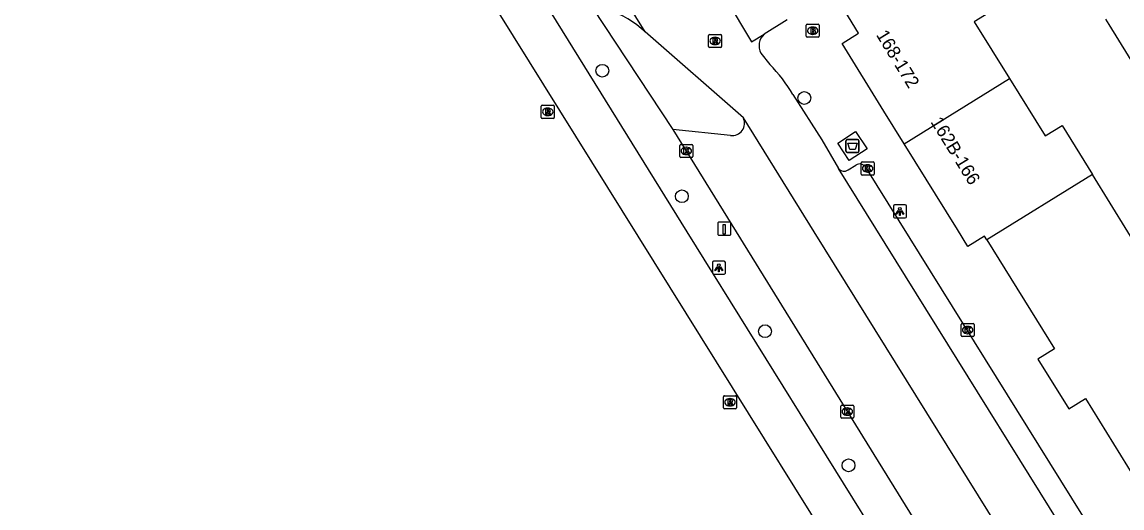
# Model space of a CAD drawing. Extents: x 160379 to 161131, y 383940 to 384849.
# Drawn here: x 160635.1 to 160719.3, y 384228.8 to 384266.1 of the extents above; entities that cross this region are included whole.
import ezdxf

# ---------------------------------------------------------------- set-up
doc = ezdxf.new("R2010")
doc.units = 0
for name, color, linetype in [('IMGEO_Afval_apart_plaats', 7, 'Continuous'), ('IMGEO_Berm_groen', 7, 'Continuous'), ('IMGEO_Boom', 7, 'Continuous'), ('IMGEO_Brandkraan', 7, 'Continuous'), ('IMGEO_Kolk', 7, 'Continuous'), ('IMGEO_Laadpaal', 7, 'Continuous'), ('IMGEO_Lichtpunt', 7, 'Continuous'), ('IMGEO_Pand', 7, 'Continuous'), ('IMGEO_Pand_nummerreeks', 7, 'Continuous'), ('IMGEO_Parkeervlak_open', 7, 'Continuous'), ('IMGEO_Rijbaan_lokaal_gesloten', 7, 'Continuous'), ('IMGEO_Rijbaan_lokaal_open', 7, 'Continuous'), ('IMGEO_Rioolput', 7, 'Continuous'), ('IMGEO_Voetpad_gesloten', 7, 'Continuous'), ('IMGEO_Voetpad_open', 7, 'Continuous')]:
    doc.layers.add(name, color=color, linetype=linetype)

msp = doc.modelspace()

# ---------------------------------------------------------------- linework, layer by layer
at = {"layer": 'IMGEO_Afval_apart_plaats'}
for p, q in [((160698.187, 384256.174), (160698.187, 384256.974)), ((160698.187, 384256.974), (160698.187, 384256.174)), ((160698.287, 384257.074), (160699.077, 384257.074)), ((160699.077, 384257.074), (160698.287, 384257.074)), ((160699.177, 384256.974), (160699.177, 384256.174)), ((160699.177, 384256.174), (160699.177, 384256.974)), ((160699.077, 384256.074), (160698.287, 384256.074)), ((160698.287, 384256.074), (160699.077, 384256.074))]:
    msp.add_line(p, q, dxfattribs=at)
msp.add_lwpolyline([(160698.33, 384256.788), (160699.034, 384256.788), (160698.885, 384256.318), (160698.479, 384256.318), (160698.33, 384256.788)], dxfattribs=at)
for centre, start, end in [((160698.287, 384256.974), 90, 180), ((160698.287, 384256.974), 90, 180), ((160699.077, 384256.974), 0, 90), ((160699.077, 384256.974), 360, 90), ((160698.287, 384256.174), 180, 270), ((160698.287, 384256.174), 180, 270), ((160699.077, 384256.174), 270, 0), ((160699.077, 384256.174), 270, 0)]:
    msp.add_arc(centre, 0.1, start, end, dxfattribs=at)
at = {"layer": 'IMGEO_Berm_groen'}
msp.add_lwpolyline([(160678.757, 384267.157), (160684.931, 384257.851)], dxfattribs=at)
at = {"layer": 'IMGEO_Boom'}
for centre in [(160679.518, 384262.341), (160694.995, 384260.253), (160685.611, 384252.727), (160691.983, 384242.387), (160698.381, 384232.106)]:
    msp.add_circle(centre, 0.489, dxfattribs=at)
at = {"layer": 'IMGEO_Brandkraan'}
for p, q in [((160695.138, 384264.983), (160695.138, 384265.835)), ((160695.213, 384265.909), (160696.065, 384265.909)), ((160695.626, 384265.689), (160695.651, 384265.689)), ((160696.139, 384265.835), (160696.139, 384264.983)), ((160696.065, 384264.909), (160695.213, 384264.909)), ((160695.649, 384265.129), (160695.624, 384265.129))]:
    msp.add_line(p, q, dxfattribs=at)
for points in [[(160695.138, 384264.983), (160695.138, 384265.835)], [(160695.213, 384265.909), (160696.065, 384265.909)], [(160695.486, 384265.609), (160695.486, 384265.209), (160695.699, 384265.209)], [(160695.717, 384265.609), (160695.486, 384265.609)], [(160696.139, 384265.835), (160696.139, 384264.983)], [(160696.065, 384264.909), (160695.213, 384264.909)], [(160695.665, 384265.528), (160695.611, 384265.528), (160695.611, 384265.452)], [(160695.611, 384265.452), (160695.664, 384265.452)], [(160695.673, 384265.376), (160695.611, 384265.376), (160695.611, 384265.295)], [(160695.611, 384265.295), (160695.673, 384265.295)]]:
    msp.add_lwpolyline(points, dxfattribs=at)
for centre, radius, start, end in [((160695.215, 384265.833), 0.0765, 91.55205, 178.44795), ((160695.215, 384265.833), 0.0765, 91.55205, 178.44795), ((160695.721, 384265.464), 0.145, 59.4692, 91.53667), ((160695.746, 384265.511), 0.0922, 285.51372, 58.15012), ((160696.063, 384265.833), 0.0765, 1.55205, 88.44795), ((160696.063, 384265.833), 0.0765, 1.55205, 88.44795), ((160695.215, 384264.985), 0.0765, 181.55205, 268.44795), ((160695.215, 384264.985), 0.0765, 181.55205, 268.44795), ((160695.666, 384265.49), 0.0379, 267.82845, 90.93552), ((160695.674, 384265.335), 0.0404, 269.87594, 90.50774), ((160695.705, 384265.46), 0.251, 268.66757, 293.53466), ((160695.751, 384265.319), 0.105, 301.31148, 78.98903), ((160696.063, 384264.985), 0.0765, 271.55205, 358.44795), ((160696.063, 384264.985), 0.0765, 271.55205, 358.44795)]:
    msp.add_arc(centre, radius, start, end, dxfattribs=at)
for centre, major_axis, ratio, start_param, end_param in [((160695.625, 384265.409), (-0.387, 0.002), 0.722429, 4.712389, 7.853982), ((160695.65, 384265.409), (-0.39, 0.002), 0.717154, 1.570796, 4.712389)]:
    msp.add_ellipse(centre, major_axis=major_axis, ratio=ratio, start_param=start_param, end_param=end_param, dxfattribs=at)
at = {"layer": 'IMGEO_Kolk'}
for p, q in [((160685.452, 384255.769), (160685.452, 384256.621)), ((160685.527, 384256.695), (160686.379, 384256.695)), ((160685.94, 384256.475), (160685.965, 384256.475)), ((160686.453, 384256.621), (160686.453, 384255.769)), ((160686.379, 384255.695), (160685.527, 384255.695)), ((160685.963, 384255.915), (160685.938, 384255.915)), ((160699.348, 384254.426), (160699.348, 384255.278)), ((160699.423, 384255.352), (160700.275, 384255.352)), ((160699.836, 384255.132), (160699.861, 384255.132)), ((160700.349, 384255.278), (160700.349, 384254.426)), ((160700.275, 384254.352), (160699.423, 384254.352)), ((160699.859, 384254.572), (160699.834, 384254.572)), ((160707.007, 384242.05), (160707.007, 384242.902)), ((160707.082, 384242.976), (160707.934, 384242.976)), ((160708.008, 384242.902), (160708.008, 384242.05)), ((160707.934, 384241.976), (160707.082, 384241.976)), ((160707.518, 384242.196), (160707.493, 384242.196)), ((160707.495, 384242.756), (160707.52, 384242.756)), ((160697.79, 384235.802), (160697.79, 384236.654)), ((160697.865, 384236.728), (160698.717, 384236.728)), ((160698.278, 384236.508), (160698.303, 384236.508)), ((160698.791, 384236.654), (160698.791, 384235.802)), ((160698.717, 384235.728), (160697.865, 384235.728)), ((160698.301, 384235.948), (160698.276, 384235.948))]:
    msp.add_line(p, q, dxfattribs=at)
for points in [[(160685.452, 384255.769), (160685.452, 384256.621)], [(160685.527, 384256.695), (160686.379, 384256.695)], [(160685.773, 384256.395), (160685.896, 384256.395), (160685.896, 384256.244), (160686.026, 384256.395), (160686.19, 384256.395), (160686.044, 384256.244), (160686.197, 384255.995), (160686.045, 384255.995), (160685.96, 384256.159), (160685.896, 384256.092), (160685.896, 384255.995), (160685.773, 384255.995), (160685.773, 384256.395)], [(160686.453, 384256.621), (160686.453, 384255.769)], [(160686.379, 384255.695), (160685.527, 384255.695)], [(160699.348, 384254.426), (160699.348, 384255.278)], [(160699.423, 384255.352), (160700.275, 384255.352)], [(160699.669, 384255.052), (160699.792, 384255.052), (160699.792, 384254.901), (160699.922, 384255.052), (160700.086, 384255.052), (160699.94, 384254.901), (160700.093, 384254.652), (160699.941, 384254.652), (160699.856, 384254.816), (160699.792, 384254.749), (160699.792, 384254.652), (160699.669, 384254.652), (160699.669, 384255.052)], [(160700.349, 384255.278), (160700.349, 384254.426)], [(160700.275, 384254.352), (160699.423, 384254.352)], [(160707.007, 384242.05), (160707.007, 384242.902)], [(160707.082, 384242.976), (160707.934, 384242.976)], [(160708.008, 384242.902), (160708.008, 384242.05)], [(160707.934, 384241.976), (160707.082, 384241.976)], [(160707.328, 384242.676), (160707.451, 384242.676), (160707.451, 384242.525), (160707.581, 384242.676), (160707.745, 384242.676), (160707.599, 384242.525), (160707.752, 384242.276), (160707.6, 384242.276), (160707.515, 384242.44), (160707.451, 384242.373), (160707.451, 384242.276), (160707.328, 384242.276), (160707.328, 384242.676)], [(160697.79, 384235.802), (160697.79, 384236.654)], [(160697.865, 384236.728), (160698.717, 384236.728)], [(160698.111, 384236.428), (160698.234, 384236.428), (160698.234, 384236.277), (160698.364, 384236.428), (160698.528, 384236.428), (160698.382, 384236.277), (160698.535, 384236.028), (160698.383, 384236.028), (160698.298, 384236.192), (160698.234, 384236.125), (160698.234, 384236.028), (160698.111, 384236.028), (160698.111, 384236.428)], [(160698.791, 384236.654), (160698.791, 384235.802)], [(160698.717, 384235.728), (160697.865, 384235.728)]]:
    msp.add_lwpolyline(points, dxfattribs=at)
for centre, start, end in [((160685.529, 384256.619), 91.55205, 178.44795), ((160685.529, 384256.619), 91.55205, 178.44795), ((160686.377, 384256.619), 1.55205, 88.44795), ((160686.377, 384256.619), 1.55205, 88.44795), ((160685.529, 384255.771), 181.55205, 268.44795), ((160685.529, 384255.771), 181.55205, 268.44795), ((160686.377, 384255.771), 271.55205, 358.44795), ((160686.377, 384255.771), 271.55205, 358.44795), ((160699.425, 384255.276), 91.55205, 178.44795), ((160699.425, 384255.276), 91.55205, 178.44795), ((160700.273, 384255.276), 1.55205, 88.44795), ((160700.273, 384255.276), 1.55205, 88.44795), ((160699.425, 384254.428), 181.55205, 268.44795), ((160699.425, 384254.428), 181.55205, 268.44795), ((160700.273, 384254.428), 271.55205, 358.44795), ((160700.273, 384254.428), 271.55205, 358.44795), ((160707.084, 384242.9), 91.55205, 178.44795), ((160707.084, 384242.9), 91.55205, 178.44795), ((160707.932, 384242.9), 1.55205, 88.44795), ((160707.932, 384242.9), 1.55205, 88.44795), ((160707.084, 384242.052), 181.55205, 268.44795), ((160707.084, 384242.052), 181.55205, 268.44795), ((160707.932, 384242.052), 271.55205, 358.44795), ((160707.932, 384242.052), 271.55205, 358.44795), ((160697.867, 384236.652), 91.55205, 178.44795), ((160697.867, 384236.652), 91.55205, 178.44795), ((160698.715, 384236.652), 1.55205, 88.44795), ((160698.715, 384236.652), 1.55205, 88.44795), ((160697.867, 384235.804), 181.55205, 268.44795), ((160697.867, 384235.804), 181.55205, 268.44795), ((160698.715, 384235.804), 271.55205, 358.44795), ((160698.715, 384235.804), 271.55205, 358.44795)]:
    msp.add_arc(centre, 0.0765, start, end, dxfattribs=at)
for centre, major_axis, ratio, start_param, end_param in [((160685.939, 384256.195), (-0.387, 0.002), 0.722429, 4.712389, 7.853982), ((160685.964, 384256.195), (-0.39, 0.002), 0.717154, 1.570796, 4.712389), ((160699.835, 384254.852), (-0.387, 0.002), 0.722429, 4.712389, 7.853982), ((160699.86, 384254.852), (-0.39, 0.002), 0.717154, 1.570796, 4.712389), ((160707.494, 384242.476), (-0.387, 0.002), 0.722429, 4.712389, 7.853982), ((160707.519, 384242.476), (-0.39, 0.002), 0.717154, 1.570796, 4.712389), ((160698.277, 384236.228), (-0.387, 0.002), 0.722429, 4.712389, 7.853982), ((160698.302, 384236.228), (-0.39, 0.002), 0.717154, 1.570796, 4.712389)]:
    msp.add_ellipse(centre, major_axis=major_axis, ratio=ratio, start_param=start_param, end_param=end_param, dxfattribs=at)
at = {"layer": 'IMGEO_Laadpaal'}
for p, q in [((160688.366, 384250.661), (160688.366, 384249.82)), ((160688.366, 384250.661), (160688.366, 384249.82)), ((160689.282, 384250.745), (160688.441, 384250.745)), ((160689.282, 384250.745), (160688.441, 384250.745)), ((160689.366, 384249.829), (160689.366, 384250.67)), ((160689.366, 384249.829), (160689.366, 384250.67)), ((160688.45, 384249.745), (160689.291, 384249.745)), ((160688.45, 384249.745), (160689.291, 384249.745))]:
    msp.add_line(p, q, dxfattribs=at)
msp.add_lwpolyline([(160688.781, 384250.558), (160688.941, 384250.558), (160688.941, 384249.825), (160688.781, 384249.825), (160688.781, 384250.558)], dxfattribs=at)
for centre, start, end in [((160688.444, 384250.667), 92.4484, 184.28452), ((160688.444, 384250.667), 92.4484, 184.28452), ((160689.288, 384250.667), 2.4484, 94.28452), ((160689.288, 384250.667), 2.4484, 94.28452), ((160688.444, 384249.823), 182.4484, 274.28452), ((160688.444, 384249.823), 182.4484, 274.28452), ((160689.288, 384249.823), 272.4484, 4.28452), ((160689.288, 384249.823), 272.4484, 4.28452)]:
    msp.add_arc(centre, 0.0779, start, end, dxfattribs=at)
at = {"layer": 'IMGEO_Lichtpunt'}
for p, q in [((160701.819, 384251.963), (160701.819, 384251.156)), ((160701.819, 384251.963), (160701.819, 384251.156)), ((160702.721, 384252.058), (160701.913, 384252.058)), ((160702.721, 384252.058), (160701.913, 384252.058)), ((160702.815, 384251.156), (160702.815, 384251.963)), ((160702.815, 384251.156), (160702.815, 384251.963)), ((160701.913, 384251.062), (160702.721, 384251.062)), ((160701.913, 384251.062), (160702.721, 384251.062)), ((160687.947, 384247.647), (160687.947, 384246.84)), ((160687.947, 384247.647), (160687.947, 384246.84)), ((160688.849, 384247.742), (160688.041, 384247.742)), ((160688.849, 384247.742), (160688.041, 384247.742)), ((160688.943, 384246.84), (160688.943, 384247.647)), ((160688.943, 384246.84), (160688.943, 384247.647)), ((160688.041, 384246.746), (160688.849, 384246.746)), ((160688.041, 384246.746), (160688.849, 384246.746))]:
    msp.add_line(p, q, dxfattribs=at)
for points in [[(160702.193, 384251.627), (160702.232, 384251.599), (160702.044, 384251.337), (160702.006, 384251.364), (160702.193, 384251.627)], [(160702.295, 384251.579), (160702.342, 384251.579), (160702.342, 384251.257), (160702.295, 384251.257), (160702.295, 384251.579)], [(160702.405, 384251.599), (160702.443, 384251.626), (160702.63, 384251.364), (160702.591, 384251.336), (160702.405, 384251.599)], [(160688.321, 384247.311), (160688.36, 384247.283), (160688.172, 384247.021), (160688.134, 384247.048), (160688.321, 384247.311)], [(160688.423, 384247.263), (160688.47, 384247.263), (160688.47, 384246.941), (160688.423, 384246.941), (160688.423, 384247.263)], [(160688.533, 384247.283), (160688.571, 384247.31), (160688.758, 384247.048), (160688.719, 384247.02), (160688.533, 384247.283)]]:
    msp.add_lwpolyline(points, dxfattribs=at)
for centre in [(160702.318, 384251.761), (160688.446, 384247.445)]:
    msp.add_circle(centre, 0.0994, dxfattribs=at)
for centre, start, end in [((160701.913, 384251.963), 90, 180), ((160701.913, 384251.963), 90, 180), ((160702.721, 384251.963), 0, 90), ((160702.721, 384251.963), 0, 90), ((160701.913, 384251.156), 180, 270), ((160701.913, 384251.156), 180, 270), ((160702.721, 384251.156), 270, 0), ((160702.721, 384251.156), 270, 360), ((160688.041, 384247.647), 90, 180), ((160688.041, 384247.647), 90, 180), ((160688.849, 384247.647), 0, 90), ((160688.849, 384247.647), 0, 90), ((160688.041, 384246.84), 180, 270), ((160688.041, 384246.84), 180, 270), ((160688.849, 384246.84), 270, 0), ((160688.849, 384246.84), 270, 360)]:
    msp.add_arc(centre, 0.0946, start, end, dxfattribs=at)
at = {"layer": 'IMGEO_Pand'}
for points in [[(160697.818, 384267.386), (160700.233, 384268.879), (160707.141, 384273.236), (160710.586, 384267.678), (160708.02, 384266.088), (160710.715, 384261.739)], [(160702.643, 384256.738), (160701.083, 384259.248), (160697.882, 384264.428), (160699.158, 384265.217), (160697.818, 384267.386)], [(160724.801, 384264.901), (160720.572, 384262.28), (160718.345, 384265.872), (160718.091, 384266.282)], [(160702.643, 384256.738), (160710.715, 384261.739)], [(160710.715, 384261.739), (160713.44, 384257.342), (160714.743, 384258.149), (160717.073, 384254.39)], [(160708.983, 384249.377), (160708.798, 384249.674), (160707.524, 384248.882), (160706.722, 384250.173), (160702.643, 384256.738)], [(160717.073, 384254.39), (160708.983, 384249.377)], [(160729.365, 384234.561), (160719.794, 384250), (160717.073, 384254.39)], [(160708.983, 384249.377), (160714.156, 384241.038), (160712.884, 384240.242), (160715.269, 384236.431), (160716.541, 384237.227), (160721.377, 384229.422)]]:
    msp.add_lwpolyline(points, dxfattribs=at)
at = {"layer": 'IMGEO_Parkeervlak_open'}
for points in [[(160689.342, 384257.389), (160684.931, 384257.851)], [(160684.931, 384257.851), (160689.782, 384250), (160717.726, 384204.774), (160723.217, 384195.887)]]:
    msp.add_lwpolyline(points, dxfattribs=at)
for centre, radius, start, end in [((160677.796, 384260.025), 7.281, 46.53471, 72.80284), ((160689.471, 384258.324), 0.944, 262.12059, 25.27155)]:
    msp.add_arc(centre, radius, start, end, dxfattribs=at)
at = {"layer": 'IMGEO_Rijbaan_lokaal_gesloten'}
for points in [[(160739.95, 384167.105), (160733.069, 384173.147), (160725.107, 384181.899), (160720.734, 384187.958), (160671.485, 384266.967), (160635.054, 384325.513)], [(160730.335, 384178.88), (160725.992, 384185.588), (160707.361, 384215.678), (160686.009, 384250), (160668.175, 384278.809), (160638.839, 384326.083)]]:
    msp.add_lwpolyline(points, dxfattribs=at)
at = {"layer": 'IMGEO_Rijbaan_lokaal_open'}
for points in [[(160682.805, 384265.309), (160644.178, 384327.417)], [(160689.017, 384267.824), (160690.955, 384264.554), (160691.913, 384265.147)], [(160693.677, 384266.239), (160691.913, 384265.147)], [(160690.325, 384258.727), (160682.805, 384265.309)], [(160691.661, 384263.686), (160692.352, 384262.815)], [(160694.126, 384260.508), (160696.328, 384257.037), (160697.622, 384254.842)], [(160731.01, 384193.377), (160728.731, 384197.046), (160695.745, 384250), (160690.325, 384258.727)], [(160735.979, 384193.222), (160701.186, 384249.112), (160697.622, 384254.842)]]:
    msp.add_lwpolyline(points, dxfattribs=at)
for centre, radius, start, end in [((160692.768, 384264.247), 1.241, 133.53996, 206.88735), ((160684.077, 384254.617), 11.648, 30.38282, 44.73516)]:
    msp.add_arc(centre, radius, start, end, dxfattribs=at)
at = {"layer": 'IMGEO_Rioolput'}
for p, q in [((160687.659, 384264.194), (160687.659, 384265.046)), ((160687.734, 384265.12), (160688.586, 384265.12)), ((160688.147, 384264.9), (160688.172, 384264.9)), ((160688.66, 384265.046), (160688.66, 384264.194)), ((160688.586, 384264.12), (160687.734, 384264.12)), ((160688.17, 384264.34), (160688.145, 384264.34)), ((160674.913, 384259.692), (160675.765, 384259.692)), ((160674.838, 384258.766), (160674.838, 384259.618)), ((160675.349, 384258.912), (160675.324, 384258.912)), ((160675.326, 384259.472), (160675.351, 384259.472)), ((160675.839, 384259.618), (160675.839, 384258.766)), ((160675.765, 384258.692), (160674.913, 384258.692)), ((160688.799, 384236.518), (160688.799, 384237.37)), ((160688.874, 384237.444), (160689.726, 384237.444)), ((160689.287, 384237.224), (160689.312, 384237.224)), ((160689.8, 384237.37), (160689.8, 384236.518)), ((160689.726, 384236.444), (160688.874, 384236.444)), ((160689.31, 384236.664), (160689.285, 384236.664))]:
    msp.add_line(p, q, dxfattribs=at)
for points in [[(160687.659, 384264.194), (160687.659, 384265.046)], [(160687.734, 384265.12), (160688.586, 384265.12)], [(160688.248, 384264.818), (160687.996, 384264.82), (160687.996, 384264.42)], [(160688.174, 384264.739), (160688.12, 384264.739), (160688.12, 384264.658)], [(160688.66, 384265.046), (160688.66, 384264.194)], [(160688.586, 384264.12), (160687.734, 384264.12)], [(160687.996, 384264.42), (160688.12, 384264.42), (160688.12, 384264.582), (160688.131, 384264.582)], [(160688.12, 384264.658), (160688.172, 384264.658)], [(160688.178, 384264.553), (160688.249, 384264.42), (160688.389, 384264.42), (160688.324, 384264.546)], [(160674.913, 384259.692), (160675.765, 384259.692)], [(160674.838, 384258.766), (160674.838, 384259.618)], [(160675.427, 384259.39), (160675.175, 384259.392), (160675.175, 384258.992)], [(160675.175, 384258.992), (160675.299, 384258.992), (160675.299, 384259.154), (160675.31, 384259.154)], [(160675.353, 384259.311), (160675.299, 384259.311), (160675.299, 384259.23)], [(160675.299, 384259.23), (160675.351, 384259.23)], [(160675.357, 384259.125), (160675.428, 384258.992), (160675.568, 384258.992), (160675.503, 384259.118)], [(160675.839, 384259.618), (160675.839, 384258.766)], [(160675.765, 384258.692), (160674.913, 384258.692)], [(160688.799, 384236.518), (160688.799, 384237.37)], [(160688.874, 384237.444), (160689.726, 384237.444)], [(160689.388, 384237.142), (160689.136, 384237.144), (160689.136, 384236.744)], [(160689.136, 384236.744), (160689.26, 384236.744), (160689.26, 384236.906), (160689.271, 384236.906)], [(160689.314, 384237.063), (160689.26, 384237.063), (160689.26, 384236.982)], [(160689.26, 384236.982), (160689.312, 384236.982)], [(160689.8, 384237.37), (160689.8, 384236.518)], [(160689.726, 384236.444), (160688.874, 384236.444)], [(160689.318, 384236.877), (160689.389, 384236.744), (160689.529, 384236.744), (160689.464, 384236.87)]]:
    msp.add_lwpolyline(points, dxfattribs=at)
for centre, radius, start, end in [((160687.736, 384265.044), 0.0765, 91.55205, 178.44795), ((160687.736, 384265.044), 0.0765, 91.55205, 178.44795), ((160688.18, 384264.643), 0.0964, 77.00612, 93.18647), ((160688.194, 384264.7), 0.0378, 276.66336, 79.67722), ((160688.247, 384264.708), 0.109, 350.36119, 89.41601), ((160688.584, 384265.044), 0.0765, 1.55205, 88.44795), ((160688.584, 384265.044), 0.0765, 1.55205, 88.44795), ((160687.736, 384264.196), 0.0765, 181.55205, 268.44795), ((160687.736, 384264.196), 0.0765, 181.55205, 268.44795), ((160688.13, 384264.529), 0.0533, 26.02933, 88.69889), ((160688.156, 384264.847), 0.19, 274.7715, 282.96867), ((160688.245, 384264.708), 0.112, 277.58423, 350.98172), ((160688.229, 384264.493), 0.108, 29.51342, 73.79051), ((160688.584, 384264.196), 0.0765, 271.55205, 358.44795), ((160688.584, 384264.196), 0.0765, 271.55205, 358.44795), ((160674.915, 384259.616), 0.0765, 91.55205, 178.44795), ((160674.915, 384259.616), 0.0765, 91.55205, 178.44795), ((160675.763, 384259.616), 0.0765, 1.55205, 88.44795), ((160675.763, 384259.616), 0.0765, 1.55205, 88.44795), ((160675.309, 384259.101), 0.0533, 26.02933, 88.69889), ((160675.335, 384259.419), 0.19, 274.7715, 282.96867), ((160675.359, 384259.215), 0.0964, 77.00612, 93.18647), ((160675.373, 384259.272), 0.0378, 276.66336, 79.67722), ((160675.426, 384259.28), 0.109, 350.36119, 89.41601), ((160675.424, 384259.28), 0.112, 277.58423, 350.98172), ((160675.408, 384259.065), 0.108, 29.51342, 73.79051), ((160674.915, 384258.768), 0.0765, 181.55205, 268.44795), ((160674.915, 384258.768), 0.0765, 181.55205, 268.44795), ((160675.763, 384258.768), 0.0765, 271.55205, 358.44795), ((160675.763, 384258.768), 0.0765, 271.55205, 358.44795), ((160688.876, 384237.368), 0.0765, 91.55205, 178.44795), ((160688.876, 384237.368), 0.0765, 91.55205, 178.44795), ((160689.27, 384236.853), 0.0533, 26.02933, 88.69889), ((160689.296, 384237.171), 0.19, 274.7715, 282.96867), ((160689.32, 384236.967), 0.0964, 77.00612, 93.18647), ((160689.334, 384237.024), 0.0378, 276.66336, 79.67722), ((160689.387, 384237.032), 0.109, 350.36119, 89.41601), ((160689.385, 384237.032), 0.112, 277.58423, 350.98172), ((160689.369, 384236.817), 0.108, 29.51342, 73.79051), ((160689.724, 384237.368), 0.0765, 1.55205, 88.44795), ((160689.724, 384237.368), 0.0765, 1.55205, 88.44795), ((160688.876, 384236.52), 0.0765, 181.55205, 268.44795), ((160688.876, 384236.52), 0.0765, 181.55205, 268.44795), ((160689.724, 384236.52), 0.0765, 271.55205, 358.44795), ((160689.724, 384236.52), 0.0765, 271.55205, 358.44795)]:
    msp.add_arc(centre, radius, start, end, dxfattribs=at)
for centre, major_axis, ratio, start_param, end_param in [((160688.146, 384264.62), (-0.387, 0.002), 0.722429, 4.712389, 7.853982), ((160688.171, 384264.62), (-0.39, 0.002), 0.717154, 1.570796, 4.712389), ((160675.325, 384259.192), (-0.387, 0.002), 0.722429, 4.712389, 7.853982), ((160675.35, 384259.192), (-0.39, 0.002), 0.717154, 1.570796, 4.712389), ((160689.286, 384236.944), (-0.387, 0.002), 0.722429, 4.712389, 7.853982), ((160689.311, 384236.944), (-0.39, 0.002), 0.717154, 1.570796, 4.712389)]:
    msp.add_ellipse(centre, major_axis=major_axis, ratio=ratio, start_param=start_param, end_param=end_param, dxfattribs=at)
at = {"layer": 'IMGEO_Voetpad_gesloten'}
msp.add_lwpolyline([(160698.441, 384255.459), (160697.568, 384256.8), (160698.916, 384257.69), (160699.8, 384256.35), (160698.441, 384255.459)], dxfattribs=at)
at = {"layer": 'IMGEO_Voetpad_open'}
for points in [[(160698.342, 384254.741), (160698.943, 384255.106)], [(160699.703, 384254.897), (160736.161, 384196.361)]]:
    msp.add_lwpolyline(points, dxfattribs=at)
for centre, radius, start, end in [((160698.035, 384255.171), 0.528, 218.55413, 305.47543), ((160699.236, 384254.684), 0.514, 24.53682, 124.71067)]:
    msp.add_arc(centre, radius, start, end, dxfattribs=at)

# ---------------------------------------------------------------- texts
at = {"layer": 'IMGEO_Pand_nummerreeks'}
for s, rotation, p in [('168-172', 301.39215, (160700.461, 384265.094)), ('162B-166', 301.71873, (160704.633, 384258.427))]:
    msp.add_text(s, height=1, rotation=rotation, dxfattribs=at).set_placement(p)

doc.saveas('drawing.dxf')
